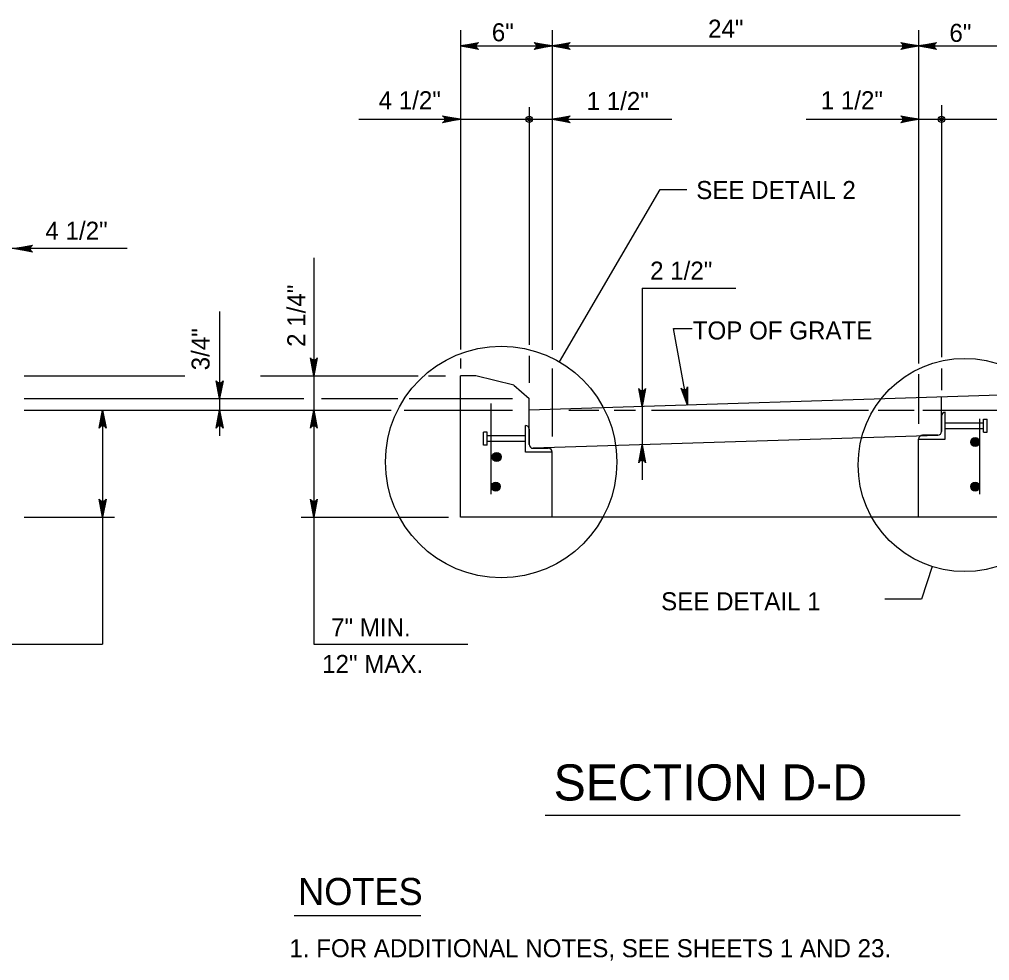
# Model space of a CAD drawing. Extents: x 2087776 to 2104538, y 970919 to 982612.
# Drawn here: x 2095312 to 2095841, y 973463 to 973977 of the extents above; entities that cross this region are included whole.
import ezdxf

# ---------------------------------------------------------------- set-up
doc = ezdxf.new("R2010")
doc.units = 0
doc.layers.add('1', color=7, linetype='Continuous')

msp = doc.modelspace()

# ---------------------------------------------------------------- linework, layer by layer
at = {"layer": '1'}
for p, q in [((2095552.29, 973970.83), (2095552.29, 973796.66)), ((2095602.28, 973970.83), (2095602.28, 973796.45)), ((2095802.28, 973970.82), (2095802.28, 973789.09)), ((2095552.29, 973962.26), (2095852.28, 973962.26)), ((2095589.79, 973928.82), (2095589.79, 973799.31)), ((2095814.78, 973930.07), (2095814.78, 973792.57)), ((2095496.83, 973922.26), (2095667.56, 973922.26)), ((2095740.96, 973922.26), (2095914.8, 973922.26)), ((2095370.41, 973851.72), (2095197.18, 973851.72)), ((2095472.25, 973846.68), (2095472.25, 973635.91)), ((2095651.39, 973830.07), (2095651.39, 973725.64)), ((2095651.39, 973830.07), (2095702.57, 973830.07)), ((2095420.82, 973817.45), (2095420.82, 973749.54)), ((2095552.29, 973791.74), (2095552.29, 973786.43)), ((2095589.79, 973793.27), (2095589.79, 973778.44)), ((2095602.28, 973786.43), (2095602.28, 973749.28)), ((2095814.78, 973786.28), (2095814.78, 973774.46)), ((2095314.21, 973782.39), (2095401.78, 973782.39)), ((2095443.17, 973782.39), (2095529.14, 973782.39)), ((2095534.83, 973782.39), (2095544.15, 973782.39)), ((2095552.29, 973705.29), (2095552.29, 973782.39)), ((2095560.62, 973782.39), (2095552.29, 973782.39)), ((2095581.46, 973777.18), (2095560.62, 973782.39)), ((2095802.28, 973783.27), (2095802.28, 973756.19)), ((2095581.46, 973777.18), (2095589.79, 973769.89)), ((2095314.21, 973769.89), (2095466.8, 973769.89)), ((2095476.39, 973769.89), (2095518.15, 973769.89)), ((2095524.22, 973769.89), (2095580.64, 973769.89)), ((2095852.26, 973771.97), (2095589.79, 973763.64)), ((2095589.79, 973744.9), (2095589.79, 973769.89)), ((2095814.78, 973751.7), (2095814.78, 973770.78)), ((2095568.96, 973717.79), (2095568.96, 973767.29)), ((2095314.21, 973763.64), (2095514.36, 973763.64)), ((2095356.97, 973763.64), (2095356.97, 973635.91)), ((2095521.56, 973763.64), (2095580.64, 973763.64)), ((2095611.47, 973763.64), (2095627.83, 973763.64)), ((2095636.08, 973763.64), (2095647.83, 973763.64)), ((2095656.57, 973763.64), (2095775.01, 973763.64)), ((2095780.21, 973763.64), (2095799.92, 973763.64)), ((2095804.68, 973763.64), (2095873.33, 973763.64)), ((2095814.78, 973760.36), (2095814.78, 973752.03)), ((2095816.86, 973747.86), (2095816.86, 973762.44)), ((2095835.61, 973717.79), (2095835.61, 973758.88)), ((2095837.78, 973758.71), (2095839.78, 973758.71)), ((2095837.78, 973751.59), (2095837.78, 973758.71)), ((2095839.78, 973751.59), (2095839.78, 973758.71)), ((2095587.7, 973740.72), (2095587.7, 973755.3)), ((2095589.79, 973753.22), (2095589.79, 973744.89)), ((2095816.86, 973756.71), (2095837.78, 973756.71)), ((2095816.86, 973753.59), (2095837.78, 973753.59)), ((2095837.78, 973751.59), (2095837.78, 973753.82)), ((2095566.79, 973751.57), (2095564.79, 973751.57)), ((2095564.79, 973744.45), (2095564.79, 973751.57)), ((2095566.79, 973744.45), (2095566.79, 973751.57)), ((2095587.7, 973749.57), (2095566.79, 973749.57)), ((2095812.7, 973749.88), (2095591.86, 973742.87)), ((2095802.28, 973705.29), (2095802.28, 973747.86)), ((2095802.28, 973747.86), (2095816.86, 973747.86)), ((2095812.7, 973749.94), (2095804.37, 973749.94)), ((2095837.78, 973751.59), (2095839.78, 973751.59)), ((2095839.78, 973751.59), (2095839.78, 973752.99)), ((2095564.79, 973744.45), (2095564.79, 973745.85)), ((2095566.79, 973744.45), (2095564.79, 973744.45)), ((2095566.79, 973744.45), (2095566.79, 973746.68)), ((2095587.7, 973746.45), (2095566.79, 973746.45)), ((2095591.87, 973742.8), (2095600.2, 973742.8)), ((2095602.28, 973740.72), (2095587.7, 973740.72)), ((2095602.28, 973705.29), (2095602.28, 973740.72)), ((2095314.21, 973705.29), (2095363.37, 973705.29)), ((2095465.34, 973705.29), (2095545.79, 973705.29)), ((2095852.28, 973705.29), (2095552.29, 973705.29)), ((2095809.66, 973678.35), (2095803.95, 973660.53)), ((2095803.95, 973660.53), (2095783.87, 973660.53)), ((2095125.07, 973635.91), (2095356.97, 973635.91)), ((2095472.25, 973635.91), (2095556.36, 973635.91)), ((2095598.51, 973542.78), (2095824.92, 973542.78)), ((2095461.45, 973488.02), (2095530.66, 973488.02))]:
    msp.add_line(p, q, dxfattribs=at)
for points in [[(2095552.29, 973962.26), (2095562.07, 973964.09), (2095561.69, 973963.83), (2095561.32, 973963.57), (2095561.12, 973963.24), (2095560.93, 973962.91), (2095560.87, 973962.59), (2095560.82, 973962.26), (2095560.87, 973961.93), (2095560.93, 973961.6), (2095561.12, 973961.27), (2095561.32, 973960.95), (2095561.69, 973960.68), (2095562.07, 973960.42), (2095552.29, 973962.26), (2095561.69, 973960.68), (2095561.32, 973960.95), (2095552.29, 973962.26), (2095561.12, 973961.27), (2095560.93, 973961.6), (2095552.29, 973962.26), (2095560.87, 973961.93), (2095560.82, 973962.26), (2095552.29, 973962.26), (2095560.87, 973962.59), (2095560.93, 973962.91), (2095552.29, 973962.26), (2095561.12, 973963.24), (2095561.32, 973963.57), (2095552.29, 973962.26), (2095561.69, 973963.83)], [(2095602.28, 973962.26), (2095592.5, 973960.42), (2095592.87, 973960.68), (2095593.25, 973960.95), (2095593.45, 973961.27), (2095593.64, 973961.6), (2095593.7, 973961.93), (2095593.75, 973962.26), (2095593.7, 973962.59), (2095593.64, 973962.91), (2095593.45, 973963.24), (2095593.25, 973963.57), (2095592.87, 973963.83), (2095592.5, 973964.09), (2095602.28, 973962.26), (2095592.87, 973963.83), (2095593.25, 973963.57), (2095602.28, 973962.26), (2095593.45, 973963.24), (2095593.64, 973962.91), (2095602.28, 973962.26), (2095593.7, 973962.59), (2095593.75, 973962.26), (2095602.28, 973962.26), (2095593.7, 973961.93), (2095593.64, 973961.6), (2095602.28, 973962.26), (2095593.45, 973961.27), (2095593.25, 973960.95), (2095602.28, 973962.26), (2095592.87, 973960.68)], [(2095602.28, 973962.26), (2095612.07, 973964.09), (2095611.69, 973963.83), (2095611.31, 973963.57), (2095611.12, 973963.24), (2095610.93, 973962.91), (2095610.87, 973962.59), (2095610.81, 973962.26), (2095610.87, 973961.93), (2095610.93, 973961.6), (2095611.12, 973961.27), (2095611.31, 973960.95), (2095611.69, 973960.68), (2095612.07, 973960.42), (2095602.28, 973962.26), (2095611.69, 973960.68), (2095611.31, 973960.95), (2095602.28, 973962.26), (2095611.12, 973961.27), (2095610.93, 973961.6), (2095602.28, 973962.26), (2095610.87, 973961.93), (2095610.81, 973962.26), (2095602.28, 973962.26), (2095610.87, 973962.59), (2095610.93, 973962.91), (2095602.28, 973962.26), (2095611.12, 973963.24), (2095611.31, 973963.57), (2095602.28, 973962.26), (2095611.69, 973963.83)], [(2095802.28, 973962.26), (2095792.5, 973960.42), (2095792.87, 973960.68), (2095793.25, 973960.95), (2095793.45, 973961.27), (2095793.64, 973961.6), (2095793.7, 973961.93), (2095793.75, 973962.26), (2095793.7, 973962.59), (2095793.64, 973962.91), (2095793.45, 973963.24), (2095793.25, 973963.57), (2095792.87, 973963.83), (2095792.5, 973964.09), (2095802.28, 973962.26), (2095792.87, 973963.83), (2095793.25, 973963.57), (2095802.28, 973962.26), (2095793.45, 973963.24), (2095793.64, 973962.91), (2095802.28, 973962.26), (2095793.7, 973962.59), (2095793.75, 973962.26), (2095802.28, 973962.26), (2095793.7, 973961.93), (2095793.64, 973961.6), (2095802.28, 973962.26), (2095793.45, 973961.27), (2095793.25, 973960.95), (2095802.28, 973962.26), (2095792.87, 973960.68)], [(2095802.28, 973962.26), (2095812.07, 973964.09), (2095811.69, 973963.83), (2095811.31, 973963.57), (2095811.12, 973963.24), (2095810.93, 973962.91), (2095810.87, 973962.59), (2095810.81, 973962.26), (2095810.87, 973961.93), (2095810.93, 973961.6), (2095811.12, 973961.27), (2095811.31, 973960.95), (2095811.69, 973960.68), (2095812.07, 973960.42), (2095802.28, 973962.26), (2095811.69, 973960.68), (2095811.31, 973960.95), (2095802.28, 973962.26), (2095811.12, 973961.27), (2095810.93, 973961.6), (2095802.28, 973962.26), (2095810.87, 973961.93), (2095810.81, 973962.26), (2095802.28, 973962.26), (2095810.87, 973962.59), (2095810.93, 973962.91), (2095802.28, 973962.26), (2095811.12, 973963.24), (2095811.31, 973963.57), (2095802.28, 973962.26), (2095811.69, 973963.83)], [(2095552.29, 973922.26), (2095542.51, 973920.42), (2095542.88, 973920.68), (2095543.26, 973920.95), (2095543.45, 973921.27), (2095543.65, 973921.6), (2095543.7, 973921.93), (2095543.76, 973922.26), (2095543.7, 973922.59), (2095543.65, 973922.91), (2095543.45, 973923.24), (2095543.26, 973923.57), (2095542.88, 973923.83), (2095542.51, 973924.09), (2095552.29, 973922.26), (2095542.88, 973923.83), (2095543.26, 973923.57), (2095552.29, 973922.26), (2095543.45, 973923.24), (2095543.65, 973922.91), (2095552.29, 973922.26), (2095543.7, 973922.59), (2095543.76, 973922.26), (2095552.29, 973922.26), (2095543.7, 973921.93), (2095543.65, 973921.6), (2095552.29, 973922.26), (2095543.45, 973921.27), (2095543.26, 973920.95), (2095552.29, 973922.26), (2095542.88, 973920.68)], [(2095602.28, 973922.26), (2095612.07, 973924.09), (2095611.69, 973923.83), (2095611.31, 973923.57), (2095611.12, 973923.24), (2095610.93, 973922.91), (2095610.87, 973922.59), (2095610.81, 973922.26), (2095610.87, 973921.93), (2095610.93, 973921.6), (2095611.12, 973921.27), (2095611.31, 973920.95), (2095611.69, 973920.68), (2095612.07, 973920.42), (2095602.28, 973922.26), (2095611.69, 973920.68), (2095611.31, 973920.95), (2095602.28, 973922.26), (2095611.12, 973921.27), (2095610.93, 973921.6), (2095602.28, 973922.26), (2095610.87, 973921.93), (2095610.81, 973922.26), (2095602.28, 973922.26), (2095610.87, 973922.59), (2095610.93, 973922.91), (2095602.28, 973922.26), (2095611.12, 973923.24), (2095611.31, 973923.57), (2095602.28, 973922.26), (2095611.69, 973923.83)], [(2095802.28, 973922.26), (2095792.5, 973920.42), (2095792.87, 973920.68), (2095793.25, 973920.95), (2095793.45, 973921.27), (2095793.64, 973921.6), (2095793.7, 973921.93), (2095793.75, 973922.26), (2095793.7, 973922.59), (2095793.64, 973922.91), (2095793.45, 973923.24), (2095793.25, 973923.57), (2095792.87, 973923.83), (2095792.5, 973924.09), (2095802.28, 973922.26), (2095792.87, 973923.83), (2095793.25, 973923.57), (2095802.28, 973922.26), (2095793.45, 973923.24), (2095793.64, 973922.91), (2095802.28, 973922.26), (2095793.7, 973922.59), (2095793.75, 973922.26), (2095802.28, 973922.26), (2095793.7, 973921.93), (2095793.64, 973921.6), (2095802.28, 973922.26), (2095793.45, 973921.27), (2095793.25, 973920.95), (2095802.28, 973922.26), (2095792.87, 973920.68)], [(2095606.33, 973789.89), (2095661.31, 973884.02), (2095675.7, 973884.02)], [(2095308.85, 973851.72), (2095318.64, 973853.55), (2095318.26, 973853.29), (2095317.89, 973853.03), (2095317.69, 973852.7), (2095317.5, 973852.38), (2095317.44, 973852.05), (2095317.38, 973851.72), (2095317.44, 973851.39), (2095317.5, 973851.06), (2095317.69, 973850.73), (2095317.89, 973850.41), (2095318.26, 973850.15), (2095318.64, 973849.88), (2095308.85, 973851.72), (2095318.26, 973850.15), (2095317.89, 973850.41), (2095308.85, 973851.72), (2095317.69, 973850.73), (2095317.5, 973851.06), (2095308.85, 973851.72), (2095317.44, 973851.39), (2095317.38, 973851.72), (2095308.85, 973851.72), (2095317.44, 973852.05), (2095317.5, 973852.38), (2095308.85, 973851.72), (2095317.69, 973852.7), (2095317.89, 973853.03), (2095308.85, 973851.72), (2095318.26, 973853.29)], [(2095676.13, 973766.38), (2095668.6, 973808.23), (2095678.79, 973808.23)], [(2095472.25, 973782.39), (2095470.41, 973792.18), (2095470.67, 973791.8), (2095470.93, 973791.42), (2095471.26, 973791.23), (2095471.59, 973791.04), (2095471.92, 973790.98), (2095472.25, 973790.92), (2095472.57, 973790.98), (2095472.9, 973791.04), (2095473.23, 973791.23), (2095473.56, 973791.42), (2095473.82, 973791.8), (2095474.08, 973792.18), (2095472.25, 973782.39), (2095473.82, 973791.8), (2095473.56, 973791.42), (2095472.25, 973782.39), (2095473.23, 973791.23), (2095472.9, 973791.04), (2095472.25, 973782.39), (2095472.57, 973790.98), (2095472.25, 973790.92), (2095472.25, 973782.39), (2095471.92, 973790.98), (2095471.59, 973791.04), (2095472.25, 973782.39), (2095471.26, 973791.23), (2095470.93, 973791.42), (2095472.25, 973782.39), (2095470.67, 973791.8)], [(2095420.82, 973769.89), (2095418.99, 973779.68), (2095419.25, 973779.3), (2095419.51, 973778.92), (2095419.84, 973778.73), (2095420.16, 973778.54), (2095420.49, 973778.48), (2095420.82, 973778.42), (2095421.15, 973778.48), (2095421.48, 973778.54), (2095421.8, 973778.73), (2095422.13, 973778.92), (2095422.39, 973779.3), (2095422.66, 973779.68), (2095420.82, 973769.89), (2095422.39, 973779.3), (2095422.13, 973778.92), (2095420.82, 973769.89), (2095421.8, 973778.73), (2095421.48, 973778.54), (2095420.82, 973769.89), (2095421.15, 973778.48), (2095420.82, 973778.42), (2095420.82, 973769.89), (2095420.49, 973778.48), (2095420.16, 973778.54), (2095420.82, 973769.89), (2095419.84, 973778.73), (2095419.51, 973778.92), (2095420.82, 973769.89), (2095419.25, 973779.3)], [(2095651.39, 973765.6), (2095649.55, 973775.38), (2095649.81, 973775.01), (2095650.08, 973774.63), (2095650.4, 973774.44), (2095650.73, 973774.24), (2095651.06, 973774.18), (2095651.39, 973774.13), (2095651.72, 973774.18), (2095652.04, 973774.24), (2095652.37, 973774.44), (2095652.7, 973774.63), (2095652.96, 973775.01), (2095653.22, 973775.38), (2095651.39, 973765.6), (2095652.96, 973775.01), (2095652.7, 973774.63), (2095651.39, 973765.6), (2095652.37, 973774.44), (2095652.04, 973774.24), (2095651.39, 973765.6), (2095651.72, 973774.18), (2095651.39, 973774.13), (2095651.39, 973765.6), (2095651.06, 973774.18), (2095650.73, 973774.24), (2095651.39, 973765.6), (2095650.4, 973774.44), (2095650.08, 973774.63), (2095651.39, 973765.6), (2095649.81, 973775.01)], [(2095676.13, 973766.38), (2095672.62, 973775.62), (2095672.94, 973775.29), (2095673.26, 973774.97), (2095673.62, 973774.84), (2095673.97, 973774.71), (2095674.3, 973774.71), (2095674.63, 973774.71), (2095674.94, 973774.83), (2095675.26, 973774.94), (2095675.54, 973775.19), (2095675.83, 973775.43), (2095676.02, 973775.85), (2095676.2, 973776.26), (2095676.13, 973766.38), (2095676.02, 973775.85), (2095675.83, 973775.43), (2095676.13, 973766.38), (2095675.54, 973775.19), (2095675.26, 973774.94), (2095676.13, 973766.38), (2095674.94, 973774.83), (2095674.63, 973774.71), (2095676.13, 973766.38), (2095674.3, 973774.71), (2095673.97, 973774.71), (2095676.13, 973766.38), (2095673.62, 973774.84), (2095673.26, 973774.97), (2095676.13, 973766.38), (2095672.94, 973775.29)], [(2095356.97, 973763.64), (2095358.81, 973753.86), (2095358.55, 973754.23), (2095358.28, 973754.61), (2095357.96, 973754.81), (2095357.63, 973755), (2095357.3, 973755.06), (2095356.97, 973755.11), (2095356.64, 973755.06), (2095356.32, 973755), (2095355.99, 973754.81), (2095355.66, 973754.61), (2095355.4, 973754.23), (2095355.14, 973753.86), (2095356.97, 973763.64), (2095355.4, 973754.23), (2095355.66, 973754.61), (2095356.97, 973763.64), (2095355.99, 973754.81), (2095356.32, 973755), (2095356.97, 973763.64), (2095356.64, 973755.06), (2095356.97, 973755.11), (2095356.97, 973763.64), (2095357.3, 973755.06), (2095357.63, 973755), (2095356.97, 973763.64), (2095357.96, 973754.81), (2095358.28, 973754.61), (2095356.97, 973763.64), (2095358.55, 973754.23)], [(2095420.82, 973763.64), (2095422.66, 973753.86), (2095422.39, 973754.23), (2095422.13, 973754.61), (2095421.8, 973754.81), (2095421.48, 973755), (2095421.15, 973755.06), (2095420.82, 973755.11), (2095420.49, 973755.06), (2095420.16, 973755), (2095419.84, 973754.81), (2095419.51, 973754.61), (2095419.25, 973754.23), (2095418.99, 973753.86), (2095420.82, 973763.64), (2095419.25, 973754.23), (2095419.51, 973754.61), (2095420.82, 973763.64), (2095419.84, 973754.81), (2095420.16, 973755), (2095420.82, 973763.64), (2095420.49, 973755.06), (2095420.82, 973755.11), (2095420.82, 973763.64), (2095421.15, 973755.06), (2095421.48, 973755), (2095420.82, 973763.64), (2095421.8, 973754.81), (2095422.13, 973754.61), (2095420.82, 973763.64), (2095422.39, 973754.23)], [(2095472.25, 973763.64), (2095474.08, 973753.86), (2095473.82, 973754.23), (2095473.56, 973754.61), (2095473.23, 973754.81), (2095472.9, 973755), (2095472.57, 973755.06), (2095472.25, 973755.11), (2095471.92, 973755.06), (2095471.59, 973755), (2095471.26, 973754.81), (2095470.93, 973754.61), (2095470.67, 973754.23), (2095470.41, 973753.86), (2095472.25, 973763.64), (2095470.67, 973754.23), (2095470.93, 973754.61), (2095472.25, 973763.64), (2095471.26, 973754.81), (2095471.59, 973755), (2095472.25, 973763.64), (2095471.92, 973755.06), (2095472.25, 973755.11), (2095472.25, 973763.64), (2095472.57, 973755.06), (2095472.9, 973755), (2095472.25, 973763.64), (2095473.23, 973754.81), (2095473.56, 973754.61), (2095472.25, 973763.64), (2095473.82, 973754.23)], [(2095651.39, 973744.76), (2095653.22, 973734.97), (2095652.96, 973735.35), (2095652.7, 973735.73), (2095652.37, 973735.92), (2095652.04, 973736.12), (2095651.72, 973736.17), (2095651.39, 973736.23), (2095651.06, 973736.17), (2095650.73, 973736.12), (2095650.4, 973735.92), (2095650.08, 973735.73), (2095649.81, 973735.35), (2095649.55, 973734.97), (2095651.39, 973744.76), (2095649.81, 973735.35), (2095650.08, 973735.73), (2095651.39, 973744.76), (2095650.4, 973735.92), (2095650.73, 973736.12), (2095651.39, 973744.76), (2095651.06, 973736.17), (2095651.39, 973736.23), (2095651.39, 973744.76), (2095651.72, 973736.17), (2095652.04, 973736.12), (2095651.39, 973744.76), (2095652.37, 973735.92), (2095652.7, 973735.73), (2095651.39, 973744.76), (2095652.96, 973735.35)], [(2095356.97, 973705.29), (2095355.14, 973715.08), (2095355.4, 973714.7), (2095355.66, 973714.32), (2095355.99, 973714.13), (2095356.32, 973713.94), (2095356.64, 973713.88), (2095356.97, 973713.82), (2095357.3, 973713.88), (2095357.63, 973713.94), (2095357.96, 973714.13), (2095358.28, 973714.32), (2095358.55, 973714.7), (2095358.81, 973715.08), (2095356.97, 973705.29), (2095358.55, 973714.7), (2095358.28, 973714.32), (2095356.97, 973705.29), (2095357.96, 973714.13), (2095357.63, 973713.94), (2095356.97, 973705.29), (2095357.3, 973713.88), (2095356.97, 973713.82), (2095356.97, 973705.29), (2095356.64, 973713.88), (2095356.32, 973713.94), (2095356.97, 973705.29), (2095355.99, 973714.13), (2095355.66, 973714.32), (2095356.97, 973705.29), (2095355.4, 973714.7)], [(2095472.25, 973705.29), (2095470.41, 973715.08), (2095470.67, 973714.7), (2095470.93, 973714.32), (2095471.26, 973714.13), (2095471.59, 973713.94), (2095471.92, 973713.88), (2095472.25, 973713.82), (2095472.57, 973713.88), (2095472.9, 973713.94), (2095473.23, 973714.13), (2095473.56, 973714.32), (2095473.82, 973714.7), (2095474.08, 973715.08), (2095472.25, 973705.29), (2095473.82, 973714.7), (2095473.56, 973714.32), (2095472.25, 973705.29), (2095473.23, 973714.13), (2095472.9, 973713.94), (2095472.25, 973705.29), (2095472.57, 973713.88), (2095472.25, 973713.82), (2095472.25, 973705.29), (2095471.92, 973713.88), (2095471.59, 973713.94), (2095472.25, 973705.29), (2095471.26, 973714.13), (2095470.93, 973714.32), (2095472.25, 973705.29), (2095470.67, 973714.7)]]:
    msp.add_lwpolyline(points, dxfattribs=at)
for centre, radius in [((2095589.79, 973922.26), 1.75), ((2095589.79, 973922.26), 0.875), ((2095814.78, 973922.26), 1.75), ((2095814.78, 973922.26), 0.875), ((2095574.47, 973735.34), 63.17), ((2095827.41, 973733.71), 58.13), ((2095833.15, 973746.2), 2.45), ((2095833.15, 973746.2), 2.27), ((2095833.15, 973746.2), 2.1), ((2095833.15, 973746.2), 1.93), ((2095833.15, 973746.2), 1.75), ((2095833.15, 973746.2), 1.58), ((2095833.15, 973746.2), 1.4), ((2095833.15, 973746.2), 1.23), ((2095833.15, 973746.2), 1.06), ((2095833.15, 973746.2), 0.883), ((2095833.15, 973746.2), 0.709), ((2095833.15, 973746.2), 0.535), ((2095833.15, 973746.2), 0.361), ((2095833.15, 973746.2), 0.188), ((2095572, 973738.07), 2.45), ((2095572, 973738.07), 2.27), ((2095572, 973738.07), 2.1), ((2095572, 973738.07), 1.93), ((2095572, 973738.07), 1.75), ((2095572, 973738.07), 1.58), ((2095572, 973738.07), 1.4), ((2095572, 973738.07), 1.23), ((2095572, 973738.07), 1.06), ((2095572, 973738.07), 0.883), ((2095572, 973738.07), 0.709), ((2095572, 973738.07), 0.535), ((2095572, 973738.07), 0.361), ((2095572, 973738.07), 0.188), ((2095571.52, 973721.94), 2.45), ((2095571.52, 973721.94), 2.27), ((2095571.52, 973721.94), 2.1), ((2095571.52, 973721.94), 1.93), ((2095571.52, 973721.94), 1.75), ((2095571.52, 973721.94), 1.58), ((2095571.52, 973721.94), 1.4), ((2095571.52, 973721.94), 1.23), ((2095571.52, 973721.94), 1.06), ((2095571.52, 973721.94), 0.883), ((2095571.52, 973721.94), 0.709), ((2095571.52, 973721.94), 0.535), ((2095571.52, 973721.94), 0.361), ((2095571.52, 973721.94), 0.188), ((2095833.15, 973721.94), 2.45), ((2095833.15, 973721.94), 2.27), ((2095833.15, 973721.94), 2.1), ((2095833.15, 973721.94), 1.93), ((2095833.15, 973721.94), 1.75), ((2095833.15, 973721.94), 1.58), ((2095833.15, 973721.94), 1.4), ((2095833.15, 973721.94), 1.23), ((2095833.15, 973721.94), 1.06), ((2095833.15, 973721.94), 0.883), ((2095833.15, 973721.94), 0.709), ((2095833.15, 973721.94), 0.535), ((2095833.15, 973721.94), 0.361), ((2095833.15, 973721.94), 0.188)]:
    msp.add_circle(centre, radius, dxfattribs=at)
for centre, start, end in [((2095816.86, 973760.36), 90, 180), ((2095587.7, 973753.22), 360, 90), ((2095804.37, 973747.86), 90, 180), ((2095812.7, 973752.03), 270, 0), ((2095591.87, 973744.89), 180, 270), ((2095600.2, 973740.72), 0, 90)]:
    msp.add_arc(centre, 2.08, start, end, dxfattribs=at)

# ---------------------------------------------------------------- texts
for s, height, p in [('24"', 9.843, (2095687.38, 973966.77)), ('1 1/2"', 9.843, (2095621.11, 973927.31)), ('1 1/2"', 9.843, (2095748.88, 973927.74)), ('SEE DETAIL 2', 9.8425, (2095680.93, 973878.76)), ('2 1/2"', 9.843, (2095655.76, 973834.81)), ('TOP OF GRATE', 9.8425, (2095679.04, 973802.17)), ('SEE DETAIL 1', 9.8425, (2095661.76, 973654.45)), ('7" MIN.', 9.843, (2095481.65, 973640.18)), ('12" MAX.', 9.843, (2095476.77, 973620.26)), ('SECTION D-D', 19.685, (2095603.08, 973550.71)), ('NOTES', 14.764, (2095463.63, 973493.69)), ('1. FOR ADDITIONAL NOTES, SEE SHEETS 1 AND 23.', 9.8425, (2095458.9, 973465.21))]:
    msp.add_text(s, height=height, dxfattribs=at).set_placement(p)
for s, rotation, p in [('6"', 360, (2095569.36, 973964.82)), ('6"', 360, (2095819.1, 973964.5)), ('4 1/2"', 360, (2095507.62, 973927.75)), ('4 1/2"', 360, (2095325.75, 973856.57)), ('2 1/4"', 90, (2095467.56, 973798.13)), ('3/4"', 90, (2095415.32, 973785.34))]:
    msp.add_text(s, height=9.843, rotation=rotation, dxfattribs=at).set_placement(p)

doc.saveas('drawing.dxf')
